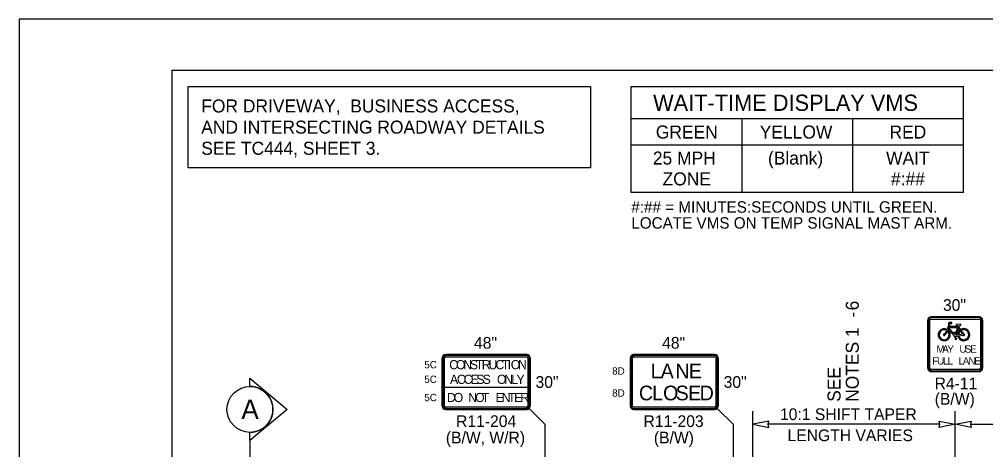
# Model space of a CAD drawing. Extents: x 99976 to 100136, y 99905 to 100011.
# Drawn here: x 100019.06 to 100025, y 99918.04 to 99920.69 of the extents above; entities that cross this region are included whole.
import ezdxf

# ---------------------------------------------------------------- set-up
doc = ezdxf.new("R2010")
doc.units = 0
for name, color, linetype in [('SH_GI_PlotLimits', 7, 'Continuous'), ('SH_GI_SheetBorder', 7, 'Continuous'), ('SH_TI_Tables', 7, 'Continuous'), ('SH_TI_WZSectionCut', 7, 'Continuous'), ('TR_SN_ConstructionSigns', 7, 'Continuous'), ('TR_WZ_PortableChangeMessageSign', 7, 'Continuous'), ('TR_WZ_WorkZoneDetails', 7, 'Continuous'), ('TR_WZ_WorkZoneTextCurrent', 7, 'Continuous')]:
    doc.layers.add(name, color=color, linetype=linetype)

msp = doc.modelspace()

# ---------------------------------------------------------------- linework, layer by layer
at = {"layer": 'SH_GI_PlotLimits'}
msp.add_lwpolyline([(100019.0625, 99909.6875), (100036.0625, 99909.6875), (100036.0625, 99920.6875), (100019.0625, 99920.6875)], close=True, dxfattribs=at)
at = {"layer": 'SH_GI_SheetBorder'}
for q in [(100020, 99910), (100035.75, 99920.375)]:
    msp.add_line((100020, 99920.375), q, dxfattribs=at)
at = {"layer": 'SH_TI_Tables'}
msp.add_lwpolyline([(100020.1, 99920.275), (100022.5718, 99920.275), (100022.5718, 99919.775), (100020.1, 99919.775)], close=True, dxfattribs=at)
at = {"layer": 'SH_TI_WZSectionCut'}
for p, q in [((100020.4793, 99918.4317), (100020.4793, 99918.4816)), ((100020.4793, 99918.4816), (100020.7074, 99918.2904)), ((100020.7074, 99918.2904), (100020.4793, 99918.0993)), ((100020.4793, 99918.0993), (100020.4793, 99918.1492)), ((100020.4793, 99918.0993), (100020.4793, 99916.0193))]:
    msp.add_line(p, q, dxfattribs=at)
msp.add_circle((100020.4793, 99918.2904), 0.1412, dxfattribs=at)
msp.add_arc((100020.4793, 99918.2904), 0.1412, 269.99779, 90.00221, dxfattribs=at)
at = {"layer": 'TR_SN_ConstructionSigns'}
for p, q in [((100024.6634, 99918.8599), (100024.9588, 99918.8599)), ((100024.9588, 99918.8599), (100024.6634, 99918.8599)), ((100024.9588, 99918.8599), (100024.6634, 99918.8599)), ((100024.9588, 99918.8543), (100024.6634, 99918.8543)), ((100024.6634, 99918.8458), (100024.9588, 99918.8458)), ((100024.6423, 99918.5435), (100024.6423, 99918.8388)), ((100024.6423, 99918.8388), (100024.6423, 99918.5435)), ((100024.6423, 99918.8388), (100024.6423, 99918.5435)), ((100024.648, 99918.8388), (100024.648, 99918.5435)), ((100024.6564, 99918.5435), (100024.6564, 99918.8388)), ((100024.7728, 99918.8131), (100024.7624, 99918.782)), ((100024.7751, 99918.8247), (100024.7681, 99918.8178)), ((100024.7681, 99918.8178), (100024.7728, 99918.8131)), ((100024.7692, 99918.7831), (100024.7715, 99918.7902)), ((100024.7715, 99918.7902), (100024.7728, 99918.794)), ((100024.8062, 99918.7526), (100024.7715, 99918.7902)), ((100024.7728, 99918.794), (100024.8254, 99918.794)), ((100024.775, 99918.8006), (100024.7792, 99918.8131)), ((100024.8276, 99918.8006), (100024.775, 99918.8006)), ((100024.7916, 99918.8247), (100024.7751, 99918.8247)), ((100024.7752, 99918.8171), (100024.7774, 99918.8192)), ((100024.7792, 99918.8131), (100024.7752, 99918.8171)), ((100024.7774, 99918.8192), (100024.7916, 99918.8192)), ((100024.7916, 99918.8192), (100024.7916, 99918.8247)), ((100024.8254, 99918.794), (100024.811, 99918.7507)), ((100024.8164, 99918.7462), (100024.8312, 99918.7904)), ((100024.8435, 99918.8135), (100024.8186, 99918.8118)), ((100024.8288, 99918.804), (100024.8276, 99918.8006)), ((100024.8338, 99918.7983), (100024.8312, 99918.7904)), ((100024.8312, 99918.7904), (100024.8396, 99918.778)), ((100024.8338, 99918.7983), (100024.8357, 99918.8041)), ((100024.845, 99918.7818), (100024.8338, 99918.7983)), ((100024.9658, 99918.8388), (100024.9658, 99918.5435)), ((100024.9742, 99918.5435), (100024.9742, 99918.8388)), ((100024.9798, 99918.8388), (100024.9798, 99918.5435)), ((100024.9798, 99918.5435), (100024.9798, 99918.8388)), ((100024.9798, 99918.5435), (100024.9798, 99918.8388)), ((100024.7676, 99918.7784), (100024.7653, 99918.7717)), ((100024.7676, 99918.7784), (100024.7692, 99918.7831)), ((100024.7692, 99918.7831), (100024.8058, 99918.7433)), ((100024.8115, 99918.7633), (100024.8027, 99918.7633)), ((100024.8049, 99918.76), (100024.8062, 99918.7526)), ((100024.811, 99918.7507), (100024.8093, 99918.76)), ((100024.8093, 99918.76), (100024.8115, 99918.76)), ((100024.8101, 99918.7352), (100024.8137, 99918.7244)), ((100024.8115, 99918.76), (100024.8115, 99918.7633)), ((100024.8183, 99918.7244), (100024.8143, 99918.7366)), ((100024.816, 99918.7395), (100024.8273, 99918.7411)), ((100024.8264, 99918.7477), (100024.8164, 99918.7462)), ((100024.8273, 99918.7411), (100024.8338, 99918.7421)), ((100024.8571, 99918.7522), (100024.8329, 99918.7486)), ((100024.8338, 99918.7421), (100024.8601, 99918.746)), ((100024.8396, 99918.778), (100024.8433, 99918.7725)), ((100024.8433, 99918.7725), (100024.8571, 99918.7522)), ((100024.8636, 99918.7544), (100024.8487, 99918.7763)), ((100024.8137, 99918.7244), (100024.8119, 99918.7244)), ((100024.8119, 99918.7244), (100024.8119, 99918.7211)), ((100024.8119, 99918.7211), (100024.8207, 99918.7211)), ((100024.8207, 99918.7244), (100024.8183, 99918.7244)), ((100024.8207, 99918.7211), (100024.8207, 99918.7244)), ((100021.6813, 99918.6276), (100022.1792, 99918.6276)), ((100022.1792, 99918.6276), (100021.6813, 99918.6276)), ((100022.1792, 99918.6276), (100021.6813, 99918.6276)), ((100022.1792, 99918.622), (100021.6813, 99918.622)), ((100021.6813, 99918.6135), (100022.1792, 99918.6135)), ((100022.8369, 99918.6276), (100023.3348, 99918.6276)), ((100023.3348, 99918.6276), (100022.8369, 99918.6276)), ((100023.3348, 99918.6276), (100022.8369, 99918.6276)), ((100023.3348, 99918.622), (100022.8369, 99918.622)), ((100022.8369, 99918.6135), (100023.3348, 99918.6135)), ((100021.6602, 99918.3112), (100021.6602, 99918.6065)), ((100021.6602, 99918.6065), (100021.6602, 99918.3112)), ((100021.6602, 99918.6065), (100021.6602, 99918.3112)), ((100021.6659, 99918.6065), (100021.6659, 99918.3112)), ((100021.6743, 99918.3112), (100021.6743, 99918.6065)), ((100022.1862, 99918.6065), (100022.1862, 99918.3112)), ((100022.1946, 99918.3112), (100022.1946, 99918.6065)), ((100022.2002, 99918.6065), (100022.2002, 99918.3112)), ((100022.2002, 99918.3112), (100022.2002, 99918.6065)), ((100022.2002, 99918.3112), (100022.2002, 99918.6065)), ((100022.8159, 99918.3112), (100022.8159, 99918.6065)), ((100022.8159, 99918.6065), (100022.8159, 99918.3112)), ((100022.8159, 99918.6065), (100022.8159, 99918.3112)), ((100022.8215, 99918.6065), (100022.8215, 99918.3112)), ((100022.8299, 99918.3112), (100022.8299, 99918.6065)), ((100023.3418, 99918.6065), (100023.3418, 99918.3112)), ((100023.3502, 99918.3112), (100023.3502, 99918.6065)), ((100023.3559, 99918.6065), (100023.3559, 99918.3112)), ((100023.3559, 99918.3112), (100023.3559, 99918.6065)), ((100023.3559, 99918.3112), (100023.3559, 99918.6065)), ((100024.9588, 99918.5364), (100024.6634, 99918.5364)), ((100024.6634, 99918.528), (100024.9588, 99918.528)), ((100024.9588, 99918.5224), (100024.6634, 99918.5224)), ((100024.6634, 99918.5224), (100024.9588, 99918.5224)), ((100024.6634, 99918.5224), (100024.9588, 99918.5224)), ((100022.2002, 99918.4251), (100021.6602, 99918.4251)), ((100021.6602, 99918.4251), (100021.6602, 99918.3112)), ((100021.6659, 99918.4251), (100021.6659, 99918.3112)), ((100021.6743, 99918.4251), (100021.6659, 99918.4251)), ((100021.6743, 99918.3112), (100021.6743, 99918.4251)), ((100022.1946, 99918.4251), (100022.1862, 99918.4251)), ((100022.1862, 99918.4251), (100022.1862, 99918.3112)), ((100022.1946, 99918.3112), (100022.1946, 99918.4251)), ((100022.2002, 99918.3112), (100022.2002, 99918.4251)), ((100021.6743, 99918.3112), (100021.6659, 99918.3112)), ((100021.6659, 99918.3112), (100021.6743, 99918.3112)), ((100022.1862, 99918.3112), (100022.1946, 99918.3112)), ((100022.1946, 99918.3112), (100022.1862, 99918.3112)), ((100022.1792, 99918.3042), (100021.6813, 99918.3042)), ((100022.1792, 99918.3042), (100021.6813, 99918.3042)), ((100021.6813, 99918.3042), (100021.6813, 99918.2957)), ((100021.6813, 99918.2957), (100021.6813, 99918.3042)), ((100021.6813, 99918.2957), (100022.1792, 99918.2957)), ((100021.6813, 99918.2957), (100022.1792, 99918.2957)), ((100022.1792, 99918.2901), (100021.6813, 99918.2901)), ((100021.6813, 99918.2901), (100022.1792, 99918.2901)), ((100021.6813, 99918.2901), (100022.1792, 99918.2901)), ((100021.6813, 99918.2901), (100022.1792, 99918.2901)), ((100022.1792, 99918.3042), (100022.1792, 99918.2957)), ((100022.1792, 99918.2957), (100022.1792, 99918.3042)), ((100023.3348, 99918.3042), (100022.8369, 99918.3042)), ((100022.8369, 99918.2957), (100023.3348, 99918.2957)), ((100023.3348, 99918.2901), (100022.8369, 99918.2901)), ((100022.8369, 99918.2901), (100023.3348, 99918.2901)), ((100022.8369, 99918.2901), (100023.3348, 99918.2901))]:
    msp.add_line(p, q, dxfattribs=at)
msp.add_lwpolyline([(100024.8027, 99918.7633), (100024.8027, 99918.76), (100024.8049, 99918.76)], dxfattribs=at)
for centre, radius, start, end in [((100024.6634, 99918.8388), 0.0211, 90, 180), ((100024.6634, 99918.8388), 0.0211, 90, 180), ((100024.6634, 99918.8388), 0.0211, 90, 180), ((100024.6634, 99918.8388), 0.0155, 90, 180.00001), ((100024.6634, 99918.8388), 0.00703, 90, 180.00001), ((100024.9588, 99918.8388), 0.0211, 0, 90), ((100024.9588, 99918.8388), 0.0211, 0, 90), ((100024.9588, 99918.8388), 0.0211, 0, 90), ((100024.9588, 99918.8388), 0.0155, 0, 90), ((100024.9588, 99918.8388), 0.00703, 0, 90), ((100024.7441, 99918.7495), 0.0373, 60.55289, 50.86797), ((100024.8186, 99918.8096), 0.00219, 89.38537, 243.68281), ((100024.8636, 99918.7495), 0.0373, 192.96225, 119.96476), ((100024.8438, 99918.8102), 0.00329, 294.55187, 96.41278), ((100024.7441, 99918.7495), 0.0307, 58.15317, 46.16486), ((100024.7441, 99918.7495), 0.00493, 105.25697, 14.32327), ((100024.8106, 99918.7407), 0.00548, 151.17436, 264.85662), ((100024.8106, 99918.7407), 0.00548, 312.00533, 347.29322), ((100024.8636, 99918.7495), 0.0373, 130.08889, 182.8379), ((100024.8636, 99918.7495), 0.0307, 131.36164, 181.63591), ((100024.8636, 99918.7495), 0.0307, 193.937, 119.05981), ((100024.8636, 99918.7495), 0.00493, 225.10948, 90.46721), ((100021.6813, 99918.6065), 0.0211, 90, 180), ((100021.6813, 99918.6065), 0.0211, 90, 180), ((100021.6813, 99918.6065), 0.0211, 90, 180), ((100021.6813, 99918.6065), 0.0155, 90, 180.00001), ((100021.6813, 99918.6065), 0.00703, 90, 180.00001), ((100022.1792, 99918.6065), 0.0211, 0, 90), ((100022.1792, 99918.6065), 0.0211, 0, 90), ((100022.1792, 99918.6065), 0.0211, 0, 90), ((100022.1792, 99918.6065), 0.0155, 0, 90), ((100022.1792, 99918.6065), 0.00703, 0, 90), ((100022.8369, 99918.6065), 0.0211, 90, 180), ((100022.8369, 99918.6065), 0.0211, 90, 180), ((100022.8369, 99918.6065), 0.0211, 90, 180), ((100022.8369, 99918.6065), 0.0155, 90, 180.00001), ((100022.8369, 99918.6065), 0.00703, 90, 180.00001), ((100023.3348, 99918.6065), 0.0211, 0, 90), ((100023.3348, 99918.6065), 0.0211, 0, 90), ((100023.3348, 99918.6065), 0.0211, 0, 90), ((100023.3348, 99918.6065), 0.0155, 0, 90), ((100023.3348, 99918.6065), 0.00703, 0, 90), ((100024.6634, 99918.5435), 0.0211, 180, 270.00001), ((100024.6634, 99918.5435), 0.0211, 180, 270.00001), ((100024.6634, 99918.5435), 0.0211, 180, 270.00001), ((100024.6634, 99918.5435), 0.0155, 180.00001, 270), ((100024.6634, 99918.5435), 0.00703, 180.00001, 270), ((100024.9588, 99918.5435), 0.0211, 270.00001, 0.00001), ((100024.9588, 99918.5435), 0.0211, 270.00001, 0.00001), ((100024.9588, 99918.5435), 0.0155, 270, 0.00001), ((100024.9588, 99918.5435), 0.00703, 270, 0.00001), ((100024.9588, 99918.5435), 0.0211, 270.00001, 0.00001), ((100021.6813, 99918.3112), 0.0211, 180, 270.00001), ((100021.6813, 99918.3112), 0.0211, 180, 270.00001), ((100021.6813, 99918.3112), 0.0211, 180, 270.00001), ((100021.6813, 99918.3112), 0.0211, 180, 270.00001), ((100021.6813, 99918.3112), 0.0155, 180.00001, 270), ((100021.6813, 99918.3112), 0.0155, 180, 270.00001), ((100021.6813, 99918.3112), 0.00703, 180.00001, 270), ((100021.6813, 99918.3112), 0.00703, 180, 270.00001), ((100022.1792, 99918.3112), 0.0155, 270, 0.00001), ((100022.1792, 99918.3112), 0.00703, 270, 0.00001), ((100022.1792, 99918.3112), 0.0211, 270.00001, 0.00001), ((100022.1792, 99918.3112), 0.0211, 270.00001, 0.00001), ((100022.1792, 99918.3112), 0.0211, 270.00001, 0.00001), ((100022.1792, 99918.3112), 0.0211, 270.00001, 0.00001), ((100022.1792, 99918.3112), 0.0155, 270.00001, 0.00001), ((100022.1792, 99918.3112), 0.00703, 270.00001, 0.00001), ((100022.8369, 99918.3112), 0.0211, 180, 270.00001), ((100022.8369, 99918.3112), 0.0211, 180, 270.00001), ((100022.8369, 99918.3112), 0.0211, 180, 270.00001), ((100022.8369, 99918.3112), 0.0155, 180.00001, 270), ((100022.8369, 99918.3112), 0.00703, 180.00001, 270), ((100023.3348, 99918.3112), 0.0155, 270, 0.00001), ((100023.3348, 99918.3112), 0.00703, 270, 0.00001), ((100023.3348, 99918.3112), 0.0211, 270.00001, 0.00001), ((100023.3348, 99918.3112), 0.0211, 270.00001, 0.00001), ((100023.3348, 99918.3112), 0.0211, 270.00001, 0.00001)]:
    msp.add_arc(centre, radius, start, end, dxfattribs=at)
for centre, major_axis, ratio, start_param, end_param in [((100024.8317, 99918.8148), (-0.0186, 0), 0.588235, 0.686048, 1.410588), ((100024.8317, 99918.8148), (-0.0186, 0), 0.588235, 1.786993, 2.401245), ((100024.749, 99918.7702), (-0.0105, -0.0158), 0.413554, 0.494612, 2.170849), ((100024.749, 99918.7702), (-0.014, -0.021), 0.55814, 0.868091, 1.989998)]:
    msp.add_ellipse(centre, major_axis=major_axis, ratio=ratio, start_param=start_param, end_param=end_param, dxfattribs=at)
at = {"layer": 'TR_WZ_PortableChangeMessageSign'}
for p, q in [((100022.8218, 99920.275), (100024.8618, 99920.275)), ((100022.8218, 99919.6227), (100022.8218, 99920.275)), ((100024.8618, 99919.6227), (100024.8618, 99920.275)), ((100024.8618, 99920.075), (100022.8218, 99920.075)), ((100023.5018, 99919.6227), (100023.5018, 99920.075)), ((100024.1818, 99919.6227), (100024.1818, 99920.075)), ((100023.5018, 99919.915), (100022.8218, 99919.915)), ((100024.1818, 99919.915), (100023.5018, 99919.915)), ((100024.8618, 99919.915), (100024.1818, 99919.915)), ((100024.8618, 99919.6227), (100022.8218, 99919.6227))]:
    msp.add_line(p, q, dxfattribs=at)
at = {"layer": 'TR_WZ_WorkZoneDetails'}
for p, q in [((100022.1941, 99918.2963), (100022.291, 99918.1993)), ((100023.3497, 99918.2963), (100023.4466, 99918.1993)), ((100023.5692, 99916.2193), (100023.5692, 99918.2793)), ((100024.8112, 99917.804), (100024.8112, 99918.2793)), ((100022.291, 99918.1993), (100022.291, 99917.4289)), ((100023.4466, 99918.1993), (100023.4466, 99917.4289)), ((100024.7175, 99918.1993), (100023.6629, 99918.1993)), ((100024.9049, 99918.1993), (100025.4071, 99918.1993))]:
    msp.add_line(p, q, dxfattribs=at)
for points in [[(100023.5692, 99918.1993), (100023.6675, 99918.18), (100023.6629, 99918.1993), (100023.6675, 99918.2186)], [(100024.8112, 99918.1993), (100024.7129, 99918.18), (100024.7175, 99918.1993), (100024.7129, 99918.2186)], [(100024.8112, 99918.1993), (100024.9095, 99918.2186), (100024.9049, 99918.1993), (100024.9095, 99918.18)]]:
    msp.add_lwpolyline(points, close=True, dxfattribs=at)

# ---------------------------------------------------------------- texts
at = {"layer": 'SH_TI_Tables'}
for s, p in [('FOR DRIVEWAY,  BUSINESS ACCESS, ', (100020.18, 99920.115)), ('AND INTERSECTING ROADWAY DETAILS', (100020.18, 99919.985)), ('SEE TC444, SHEET 3.', (100020.18, 99919.855))]:
    msp.add_text(s, height=0.08, rotation=360, dxfattribs=at).set_placement(p)
at = {"layer": 'SH_TI_WZSectionCut'}
msp.add_text('A', height=0.12, rotation=359.99005, dxfattribs=at).set_placement((100020.4263, 99918.2313))
at = {"layer": 'TR_SN_ConstructionSigns'}
for s, p in [('30"', (100024.7363, 99918.8959)), ('48"', (100021.8555, 99918.6636)), ('48"', (100023.0111, 99918.6636)), ('30"', (100022.2335, 99918.4228)), ('30"', (100023.3891, 99918.4228)), ('R4-11', (100024.6848, 99918.4144)), ('(B/W)', (100024.6856, 99918.3193)), ('R11-204', (100021.7454, 99918.1821)), ('R11-203', (100022.8969, 99918.1821)), ('(B/W, W/R)', (100021.6825, 99918.0813)), ('(B/W)', (100022.9603, 99918.0813))]:
    msp.add_text(s, height=0.072, rotation=360, dxfattribs=at).set_placement(p)
for s, height, p in [('M', 0.045, (100024.6961, 99918.6391)), ('A', 0.045, (100024.7321, 99918.6391)), ('Y', 0.045, (100024.7636, 99918.6391)), ('U', 0.045, (100024.8374, 99918.6391)), ('S', 0.045, (100024.8703, 99918.6391)), ('E', 0.045, (100024.9031, 99918.6391)), ('F', 0.045, (100024.6709, 99918.566)), ('U', 0.045, (100024.7002, 99918.566)), ('L', 0.045, (100024.7353, 99918.566)), ('L', 0.045, (100024.7645, 99918.566)), ('L', 0.045, (100024.8325, 99918.566)), ('A', 0.045, (100024.8581, 99918.566)), ('N', 0.045, (100024.8932, 99918.566)), ('E', 0.045, (100024.9283, 99918.566)), ('5C', 0.045, (100021.5504, 99918.5429)), ('C', 0.0562, (100021.7033, 99918.5373)), ('O', 0.0562, (100021.7449, 99918.5373)), ('N', 0.0562, (100021.7893, 99918.5373)), ('S', 0.0562, (100021.8304, 99918.5373)), ('T', 0.0562, (100021.8669, 99918.5373)), ('R', 0.0562, (100021.9035, 99918.5373)), ('U', 0.0562, (100021.9446, 99918.5373)), ('C', 0.0562, (100021.9873, 99918.5373)), ('T', 0.0562, (100022.0256, 99918.5373)), ('I', 0.0562, (100022.0621, 99918.5373)), ('O', 0.0562, (100022.0813, 99918.5373)), ('N', 0.0562, (100022.1257, 99918.5373)), ('8D', 0.045, (100022.7043, 99918.5038)), ('L', 0.09, (100022.941, 99918.4813)), ('A', 0.09, (100023.0022, 99918.4813)), ('N', 0.09, (100023.0922, 99918.4813)), ('E', 0.09, (100023.175, 99918.4813)), ('5C', 0.045, (100021.5504, 99918.4529)), ('A', 0.0562, (100021.7078, 99918.4473)), ('C', 0.0562, (100021.7505, 99918.4473)), ('C', 0.0562, (100021.7921, 99918.4473)), ('E', 0.0562, (100021.8349, 99918.4473)), ('S', 0.0562, (100021.8703, 99918.4473)), ('S', 0.0562, (100021.9086, 99918.4473)), ('O', 0.0562, (100021.9963, 99918.4473)), ('N', 0.0562, (100022.0408, 99918.4473)), ('L', 0.0562, (100022.0846, 99918.4473)), ('Y', 0.0562, (100022.1167, 99918.4473)), ('C', 0.09, (100022.8685, 99918.3463)), ('L', 0.09, (100022.9495, 99918.3463)), ('O', 0.09, (100023.017, 99918.3463)), ('S', 0.09, (100023.0944, 99918.3463)), ('E', 0.09, (100023.1709, 99918.3463)), ('D', 0.09, (100023.242, 99918.3463)), ('5C', 0.045, (100021.5504, 99918.341)), ('D', 0.0562, (100021.6889, 99918.3354)), ('O', 0.0562, (100021.7306, 99918.3354)), ('N', 0.0562, (100021.82, 99918.3354)), ('O', 0.0562, (100021.8627, 99918.3354)), ('T', 0.0562, (100021.9027, 99918.3354)), ('E', 0.0562, (100021.9876, 99918.3354)), ('N', 0.0562, (100022.0259, 99918.3354)), ('T', 0.0562, (100022.0652, 99918.3354)), ('E', 0.0562, (100022.1018, 99918.3354)), ('R', 0.0562, (100022.1401, 99918.3354)), ('8D', 0.045, (100022.7043, 99918.3688))]:
    msp.add_text(s, height=height, dxfattribs=at).set_placement(p)
at = {"layer": 'TR_WZ_PortableChangeMessageSign'}
for s, height, p in [('WAIT-TIME DISPLAY VMS', 0.1, (100022.9556, 99920.125)), ('GREEN', 0.08, (100022.9724, 99919.955)), ('YELLOW', 0.08, (100023.6109, 99919.955)), ('RED', 0.08, (100024.4078, 99919.955)), ('25 MPH', 0.08, (100022.9542, 99919.795)), ('(Blank)', 0.08, (100023.6614, 99919.795)), ('WAIT', 0.08, (100024.3868, 99919.795)), ('ZONE', 0.08, (100023.0139, 99919.667)), ('#:##', 0.08, (100024.4169, 99919.667)), ('#:## = MINUTES:SECONDS UNTIL GREEN.', 0.07, (100022.8218, 99919.4993)), ('LOCATE VMS ON TEMP SIGNAL MAST ARM.', 0.07, (100022.8218, 99919.4013))]:
    msp.add_text(s, height=height, rotation=360, dxfattribs=at).set_placement(p)
at = {"layer": 'TR_WZ_WorkZoneTextCurrent'}
for s, p in [('6', (100024.2191, 99918.8988)), ('-', (100024.2191, 99918.8547)), ('NOTES 1', (100024.2191, 99918.3369)), ('SEE', (100024.1071, 99918.3369))]:
    msp.add_text(s, height=0.08, rotation=90, dxfattribs=at).set_placement(p)
for s, p in [('10:1 SHIFT TAPER', (100023.7352, 99918.2249)), ('LENGTH VARIES', (100023.7813, 99918.0953))]:
    msp.add_text(s, height=0.072, dxfattribs=at).set_placement(p)

doc.saveas('drawing.dxf')
